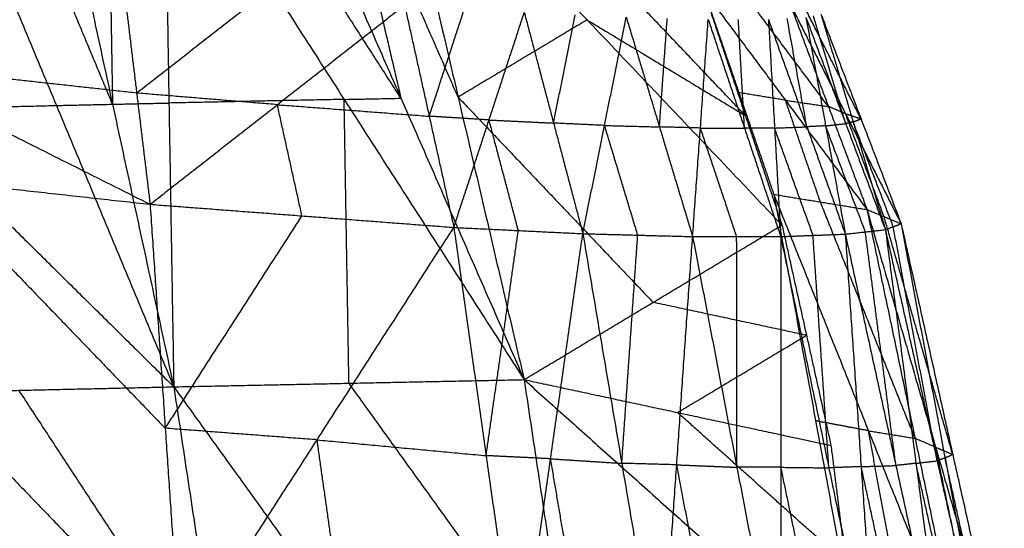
# Model space of a CAD drawing. Header units: millimetres. Extents: x -106 to 110, y -96 to 120.
# Tile 720 of 1020: x 104.19 to 108.43, y -2.97 to -0.78. Entities that reach past the tile are written whole.
import ezdxf

# ---------------------------------------------------------------- set-up
doc = ezdxf.new("R2010")
doc.units = ezdxf.units.MM
doc.header["$MEASUREMENT"] = 0
doc.layers.add('Default', color=7, linetype='Continuous', true_color=0x000000)

msp = doc.modelspace()

# ---------------------------------------------------------------- linework, layer by layer
at = {"layer": 'Default'}
for points in [[(105.8286, -1.1189, 11.0754), (105.4408, -0.5154, 11.3724), (105.053, 0.0882, 11.6693)], [(105.2978, 0.0932, 11.8129), (105.8286, -1.1189, 11.0754), (106.3595, -2.3311, 10.338)], [(105.5442, 0.0981, 11.9587), (105.6864, -0.5104, 11.517), (105.8286, -1.1189, 11.0754)], [(106.075, -1.1141, 11.2212), (105.8096, -0.508, 11.5899), (105.5442, 0.0981, 11.9587)], [(105.7906, 0.1029, 12.1045), (106.075, -1.1141, 11.2212), (106.3595, -2.3311, 10.338)], [(105.7906, 0.1029, 12.1045), (106.6307, -0.7813, 11.7607), (107.4707, -1.6655, 11.4168)], [(103.8384, 0.0621, 10.9659), (104.344, -1.15, 10.2124), (104.8495, -2.3622, 9.4588)], [(104.5856, -1.1447, 10.3511), (104.3329, -0.5386, 10.7279), (104.0801, 0.0675, 11.1047)], [(104.3217, 0.0728, 11.2435), (104.5856, -1.1447, 10.3511), (104.8495, -2.3622, 9.4588)], [(104.565, 0.078, 11.3846), (104.5753, -0.5334, 10.8679), (104.5856, -1.1447, 10.3511)], [(104.8082, 0.0832, 11.5258), (104.8288, -1.1395, 10.4923), (104.8495, -2.3622, 9.4588)], [(104.8082, 0.0832, 11.5258), (105.5838, -1.1239, 10.9319), (106.3595, -2.3311, 10.338)], [(102.4304, 0.0293, 10.1769), (103.64, -1.1665, 9.8178), (104.8495, -2.3622, 9.4588)], [(107.313, -1.1938, 11.7137), (106.893, -0.7517, 11.8856), (106.4729, -0.3096, 12.0576)], [(102.3352, -0.3652, 12.6876), (103.5414, -0.9705, 13.1669), (104.7475, -1.5758, 13.6462)], [(104.6317, -0.6176, 13.5979), (104.6896, -1.0967, 13.6221), (104.7475, -1.5758, 13.6462)], [(104.6896, -1.0967, 13.6221), (104.9638, -0.8821, 13.6403), (105.238, -0.6675, 13.6585)], [(107.1343, -0.6568, 12.05), (107.2849, -1.0949, 11.7693), (107.4354, -1.533, 11.4885)], [(107.1343, -0.6568, 12.05), (107.4857, -1.1276, 11.9268), (107.837, -1.5983, 11.8036)], [(104.7475, -1.5758, 13.6462), (105.2959, -1.1466, 13.6826), (105.8442, -0.7174, 13.719)], [(105.8442, -0.7174, 13.719), (105.9504, -1.1964, 13.7033), (106.0565, -1.6754, 13.6875)], [(107.6708, -1.1547, 12.068), (107.4951, -0.9193, 12.1296), (107.3195, -0.6839, 12.1912)], [(107.5046, -0.711, 12.3324), (107.6708, -1.1547, 12.068), (107.837, -1.5983, 11.8036)], [(107.5046, -0.711, 12.3324), (107.7444, -1.1854, 12.295), (107.9842, -1.6597, 12.2577)], [(105.9504, -1.1964, 13.7033), (106.0263, -0.9649, 13.6956), (106.1022, -0.7334, 13.688)], [(106.0565, -1.6754, 13.6875), (106.2083, -1.2125, 13.6722), (106.3601, -0.7495, 13.657)], [(106.3601, -0.7495, 13.657), (106.4863, -1.2259, 13.6097), (106.6125, -1.7023, 13.5625)], [(106.4863, -1.2259, 13.6097), (106.5331, -0.9928, 13.6014), (106.5799, -0.7598, 13.5931)], [(107.1553, -0.722, 12.0106), (107.313, -1.1938, 11.7137), (107.4707, -1.6655, 11.4168)], [(107.8114, -1.2078, 12.4825), (107.6915, -0.9707, 12.5012), (107.5716, -0.7335, 12.5199)], [(107.7452, -1.2282, 12.7289), (107.6757, -0.9959, 12.7723), (107.6063, -0.7637, 12.8156)], [(107.6385, -0.756, 12.7073), (107.7774, -1.2206, 12.6206), (107.9163, -1.6851, 12.5339)], [(107.6385, -0.756, 12.7073), (107.8114, -1.2078, 12.4825), (107.9842, -1.6597, 12.2577)], [(106.6307, -0.7813, 11.7607), (106.3528, -0.9477, 11.4909), (106.075, -1.1141, 11.2212)], [(106.6125, -1.7023, 13.5625), (106.7061, -1.2362, 13.5458), (106.7997, -0.77, 13.5292)], [(106.6307, -0.7813, 11.7607), (106.9718, -0.9875, 11.7372), (107.313, -1.1938, 11.7137)], [(106.7997, -0.77, 13.5292), (106.9426, -1.2425, 13.4456), (107.0856, -1.7149, 13.3621)], [(106.9426, -1.2425, 13.4456), (106.9595, -1.0087, 13.4431), (106.9763, -0.7749, 13.4407)], [(107.0856, -1.7149, 13.3621), (107.1192, -1.2473, 13.3571), (107.1529, -0.7797, 13.3522)], [(107.1529, -0.7797, 13.3522), (107.3091, -1.2473, 13.2301), (107.4653, -1.7149, 13.1081)], [(107.3091, -1.2473, 13.2301), (107.2958, -1.0135, 13.2392), (107.2826, -0.7797, 13.2483)], [(107.4123, -0.7797, 13.1444), (107.4388, -1.2473, 13.1262), (107.4653, -1.7149, 13.1081)], [(107.4123, -0.7797, 13.1444), (107.5779, -1.242, 12.9843), (107.7435, -1.7043, 12.8242)], [(107.5779, -1.242, 12.9843), (107.5355, -1.0088, 13.0092), (107.4931, -0.7755, 13.0341)], [(107.574, -0.7713, 12.9239), (107.6588, -1.2378, 12.8741), (107.7435, -1.7043, 12.8242)], [(107.574, -0.7713, 12.9239), (107.7452, -1.2282, 12.7289), (107.9163, -1.6851, 12.5339)], [(104.6896, -1.0967, 13.6221), (104.1155, -1.0336, 13.3945), (103.5414, -0.9705, 13.1669)], [(105.2959, -1.1466, 13.6826), (104.9927, -1.1217, 13.6523), (104.6896, -1.0967, 13.6221)], [(107.4857, -1.1276, 11.9268), (107.3853, -1.1112, 11.848), (107.2849, -1.0949, 11.7693)], [(104.344, -1.15, 10.2124), (104.4648, -1.1474, 10.2818), (104.5856, -1.1447, 10.3511)], [(104.5856, -1.1447, 10.3511), (104.7072, -1.1421, 10.4217), (104.8288, -1.1395, 10.4923)], [(105.5838, -1.1239, 10.9319), (105.2063, -1.1317, 10.7121), (104.8288, -1.1395, 10.4923)], [(105.5838, -1.1239, 10.9319), (105.7062, -1.1214, 11.0037), (105.8286, -1.1189, 11.0754)], [(105.6045, -2.3466, 9.8984), (105.5942, -1.7353, 10.4151), (105.5838, -1.1239, 10.9319)], [(106.075, -1.1141, 11.2212), (106.4951, -1.5562, 11.0493), (106.9151, -1.9983, 10.8774)], [(107.6362, -1.5657, 11.646), (107.5609, -1.3466, 11.7864), (107.4857, -1.1276, 11.9268)], [(107.4857, -1.1276, 11.9268), (107.5782, -1.1411, 11.9974), (107.6708, -1.1547, 12.068)], [(103.64, -1.1665, 9.8178), (103.992, -1.1583, 10.0151), (104.344, -1.15, 10.2124)], [(105.2959, -1.1466, 13.6826), (105.6231, -1.1715, 13.6929), (105.9504, -1.1964, 13.7033)], [(105.402, -1.6256, 13.6669), (105.3489, -1.3861, 13.6747), (105.2959, -1.1466, 13.6826)], [(107.7444, -1.1854, 12.295), (107.7076, -1.17, 12.1815), (107.6708, -1.1547, 12.068)], [(107.9106, -1.629, 12.0306), (107.8275, -1.4072, 12.1628), (107.7444, -1.1854, 12.295)], [(107.7444, -1.1854, 12.295), (107.7779, -1.1966, 12.3888), (107.8114, -1.2078, 12.4825)], [(106.2083, -1.2125, 13.6722), (106.0793, -1.2044, 13.6878), (105.9504, -1.1964, 13.7033)], [(106.2083, -1.2125, 13.6722), (106.3473, -1.2192, 13.641), (106.4863, -1.2259, 13.6097)], [(106.3345, -1.6889, 13.625), (106.2714, -1.4507, 13.6486), (106.2083, -1.2125, 13.6722)], [(106.7061, -1.2362, 13.5458), (106.5962, -1.231, 13.5778), (106.4863, -1.2259, 13.6097)], [(107.6588, -1.2378, 12.8741), (107.702, -1.233, 12.8015), (107.7452, -1.2282, 12.7289)], [(107.7774, -1.2206, 12.6206), (107.7613, -1.2244, 12.6748), (107.7452, -1.2282, 12.7289)], [(107.7774, -1.2206, 12.6206), (107.7944, -1.2142, 12.5516), (107.8114, -1.2078, 12.4825)], [(107.9503, -1.6724, 12.3958), (107.8638, -1.4465, 12.5082), (107.7774, -1.2206, 12.6206)], [(106.7061, -1.2362, 13.5458), (106.8244, -1.2393, 13.4957), (106.9426, -1.2425, 13.4456)], [(106.8491, -1.7086, 13.4623), (106.7776, -1.4724, 13.5041), (106.7061, -1.2362, 13.5458)], [(107.1192, -1.2473, 13.3571), (107.0309, -1.2449, 13.4014), (106.9426, -1.2425, 13.4456)], [(107.1192, -1.2473, 13.3571), (107.2142, -1.2473, 13.2936), (107.3091, -1.2473, 13.2301)], [(107.2754, -1.7149, 13.2351), (107.1973, -1.4811, 13.2961), (107.1192, -1.2473, 13.3571)], [(107.4388, -1.2473, 13.1262), (107.3739, -1.2473, 13.1782), (107.3091, -1.2473, 13.2301)], [(107.4388, -1.2473, 13.1262), (107.5083, -1.2447, 13.0552), (107.5779, -1.242, 12.9843)], [(107.6044, -1.7096, 12.9661), (107.5216, -1.4785, 13.0462), (107.4388, -1.2473, 13.1262)], [(107.6588, -1.2378, 12.8741), (107.6183, -1.2399, 12.9292), (107.5779, -1.242, 12.9843)], [(107.8299, -1.6947, 12.679), (107.7443, -1.4662, 12.7766), (107.6588, -1.2378, 12.8741)], [(102.8119, -1.3618, 12.9811), (103.7797, -1.4688, 13.3136), (104.7475, -1.5758, 13.6462)], [(102.8119, -1.3618, 12.9811), (103.845, -2.4338, 13.362), (104.8781, -3.5058, 13.743)], [(103.7797, -1.4688, 13.3136), (104.2962, -2.0048, 13.5041), (104.8128, -2.5408, 13.6946)], [(107.4354, -1.533, 11.4885), (107.6157, -2.5085, 11.0589), (107.796, -3.4841, 10.6292)], [(107.4354, -1.533, 11.4885), (107.6362, -1.5657, 11.646), (107.837, -1.5983, 11.8036)], [(107.4354, -1.533, 11.4885), (107.8433, -2.5515, 11.2445), (108.2512, -3.57, 11.0004)], [(108.0441, -2.5842, 11.402), (107.8402, -2.0749, 11.524), (107.6362, -1.5657, 11.646)], [(104.7475, -1.5758, 13.6462), (104.8128, -2.5408, 13.6946), (104.8781, -3.5058, 13.743)], [(104.7475, -1.5758, 13.6462), (105.402, -1.6256, 13.6669), (106.0565, -1.6754, 13.6875)], [(107.837, -1.5983, 11.8036), (107.9106, -1.629, 12.0306), (107.9842, -1.6597, 12.2577)], [(107.837, -1.5983, 11.8036), (108.0441, -2.5842, 11.402), (108.2512, -3.57, 11.0004)], [(107.837, -1.5983, 11.8036), (108.1329, -2.6227, 11.6931), (108.4288, -3.6471, 11.5827)], [(104.8128, -2.5408, 13.6946), (105.1074, -2.0832, 13.6807), (105.402, -1.6256, 13.6669)], [(108.2065, -2.6534, 11.9202), (108.0586, -2.1412, 11.9754), (107.9106, -1.629, 12.0306)], [(104.8781, -3.5058, 13.743), (105.4673, -2.5906, 13.7153), (106.0565, -1.6754, 13.6875)], [(106.0565, -1.6754, 13.6875), (106.1956, -2.6587, 13.677), (106.3347, -3.642, 13.6665)], [(106.0565, -1.6754, 13.6875), (106.3345, -1.6889, 13.625), (106.6125, -1.7023, 13.5625)], [(106.1956, -2.6587, 13.677), (106.265, -2.1738, 13.651), (106.3345, -1.6889, 13.625)], [(106.3595, -2.3311, 10.338), (106.9151, -1.9983, 10.8774), (107.4707, -1.6655, 11.4168)], [(107.4707, -1.6655, 11.4168), (107.5763, -2.1401, 11.1855), (107.6818, -2.6148, 10.9542)], [(107.7435, -1.7043, 12.8242), (107.8299, -1.6947, 12.679), (107.9163, -1.6851, 12.5339)], [(107.9617, -2.7013, 12.5895), (107.8958, -2.198, 12.6343), (107.8299, -1.6947, 12.679)], [(107.9163, -1.6851, 12.5339), (107.9503, -1.6724, 12.3958), (107.9842, -1.6597, 12.2577)], [(107.9163, -1.6851, 12.5339), (108.0481, -2.6917, 12.4443), (108.1799, -3.6982, 12.3547)], [(107.9163, -1.6851, 12.5339), (108.1393, -2.6811, 12.2439), (108.3623, -3.6772, 11.9539)], [(108.1393, -2.6811, 12.2439), (108.0448, -2.1768, 12.3198), (107.9503, -1.6724, 12.3958)], [(107.9842, -1.6597, 12.2577), (108.1733, -2.6684, 12.1058), (108.3623, -3.6772, 11.9539)], [(107.9842, -1.6597, 12.2577), (108.2065, -2.6534, 11.9202), (108.4288, -3.6471, 11.5827)], [(106.3347, -3.642, 13.6665), (106.4736, -2.6722, 13.6145), (106.6125, -1.7023, 13.5625)], [(106.6125, -1.7023, 13.5625), (106.7803, -2.6918, 13.5038), (106.9482, -3.6814, 13.4451)], [(106.6125, -1.7023, 13.5625), (106.8491, -1.7086, 13.4623), (107.0856, -1.7149, 13.3621)], [(106.7803, -2.6918, 13.5038), (106.8147, -2.2002, 13.4831), (106.8491, -1.7086, 13.4623)], [(106.9482, -3.6814, 13.4451), (107.0169, -2.6982, 13.4036), (107.0856, -1.7149, 13.3621)], [(107.0856, -1.7149, 13.3621), (107.2754, -1.7149, 13.2351), (107.4653, -1.7149, 13.1081)], [(107.0856, -1.7149, 13.3621), (107.2764, -2.7088, 13.2471), (107.4671, -3.7027, 13.1322)], [(107.2764, -2.7088, 13.2471), (107.2759, -2.2119, 13.2411), (107.2754, -1.7149, 13.2351)], [(107.4653, -1.7149, 13.1081), (107.6044, -1.7096, 12.9661), (107.7435, -1.7043, 12.8242)], [(107.4653, -1.7149, 13.1081), (107.4662, -2.7088, 13.1201), (107.4671, -3.7027, 13.1322)], [(107.4653, -1.7149, 13.1081), (107.6728, -2.7113, 12.933), (107.8803, -3.7076, 12.758)], [(107.6728, -2.7113, 12.933), (107.6386, -2.2104, 12.9496), (107.6044, -1.7096, 12.9661)], [(107.7435, -1.7043, 12.8242), (107.8119, -2.7059, 12.7911), (107.8803, -3.7076, 12.758)], [(107.7435, -1.7043, 12.8242), (107.9617, -2.7013, 12.5895), (108.1799, -3.6982, 12.3547)], [(107.5763, -2.1401, 11.1855), (107.2457, -2.0692, 11.0315), (106.9151, -1.9983, 10.8774)], [(101.5784, -2.1627, 12.4242), (103.2283, -2.8343, 13.0836), (104.8781, -3.5058, 13.743)], [(107.0206, -2.4729, 10.6461), (107.2985, -2.3065, 10.9158), (107.5763, -2.1401, 11.1855)], [(104.8495, -2.3622, 9.4588), (105.6045, -2.3466, 9.8984), (106.3595, -2.3311, 10.338)], [(106.3595, -2.3311, 10.338), (106.5613, -3.6743, 9.9784), (106.7632, -5.0176, 9.6187)], [(106.3595, -2.3311, 10.338), (107.0206, -2.4729, 10.6461), (107.6818, -2.6148, 10.9542)], [(106.3595, -2.3311, 10.338), (107.0836, -2.9786, 10.4614), (107.8077, -3.6261, 10.5849)], [(103.5151, -2.3919, 8.7045), (104.1823, -2.3771, 9.0817), (104.8495, -2.3622, 9.4588)], [(104.8495, -2.3622, 9.4588), (105.0535, -3.705, 9.0994), (105.2574, -5.0478, 8.7399)], [(104.8495, -2.3622, 9.4588), (105.8064, -3.6899, 9.5388), (106.7632, -5.0176, 9.6187)], [(106.5613, -3.6743, 9.9784), (106.0829, -3.0105, 9.9384), (105.6045, -2.3466, 9.8984)], [(103.5151, -2.3919, 8.7045), (104.3863, -3.7199, 8.7222), (105.2574, -5.0478, 8.7399)], [(105.0535, -3.705, 9.0994), (104.6179, -3.041, 9.0905), (104.1823, -2.3771, 9.0817)], [(107.7448, -3.1204, 10.7695), (107.3827, -2.7967, 10.7078), (107.0206, -2.4729, 10.6461)], [(105.4673, -2.5906, 13.7153), (105.14, -2.5657, 13.7049), (104.8128, -2.5408, 13.6946)], [(107.8433, -2.5515, 11.2445), (107.7295, -2.53, 11.1517), (107.6157, -2.5085, 11.0589)], [(108.0236, -3.527, 10.8148), (107.9335, -3.0393, 11.0296), (107.8433, -2.5515, 11.2445)], [(107.8433, -2.5515, 11.2445), (107.9437, -2.5678, 11.3232), (108.0441, -2.5842, 11.402)], [(108.1329, -2.6227, 11.6931), (108.0885, -2.6034, 11.5476), (108.0441, -2.5842, 11.402)], [(105.4673, -2.5906, 13.7153), (105.8314, -2.6247, 13.6961), (106.1956, -2.6587, 13.677)], [(105.6064, -3.5739, 13.7048), (105.5368, -3.0823, 13.71), (105.4673, -2.5906, 13.7153)], [(107.6818, -2.6148, 10.9542), (107.7448, -3.1204, 10.7695), (107.8077, -3.6261, 10.5849)], [(108.34, -3.6085, 11.2916), (108.2365, -3.1156, 11.4924), (108.1329, -2.6227, 11.6931)], [(108.1329, -2.6227, 11.6931), (108.1697, -2.638, 11.8067), (108.2065, -2.6534, 11.9202)], [(106.4736, -2.6722, 13.6145), (106.3346, -2.6654, 13.6458), (106.1956, -2.6587, 13.677)], [(106.4736, -2.6722, 13.6145), (106.627, -2.682, 13.5592), (106.7803, -2.6918, 13.5038)], [(106.6414, -3.6617, 13.5558), (106.5575, -3.1669, 13.5852), (106.4736, -2.6722, 13.6145)], [(108.1733, -2.6684, 12.1058), (108.1563, -2.6748, 12.1748), (108.1393, -2.6811, 12.2439)], [(108.1733, -2.6684, 12.1058), (108.1899, -2.6609, 12.013), (108.2065, -2.6534, 11.9202)], [(108.3956, -3.6621, 11.7683), (108.2844, -3.1653, 11.937), (108.1733, -2.6684, 12.1058)], [(107.0169, -2.6982, 13.4036), (106.8986, -2.695, 13.4537), (106.7803, -2.6918, 13.5038)], [(107.0169, -2.6982, 13.4036), (107.1467, -2.7035, 13.3254), (107.2764, -2.7088, 13.2471)], [(107.2077, -3.692, 13.2887), (107.1123, -3.1951, 13.3461), (107.0169, -2.6982, 13.4036)], [(107.4662, -2.7088, 13.1201), (107.3713, -2.7088, 13.1836), (107.2764, -2.7088, 13.2471)], [(107.4662, -2.7088, 13.1201), (107.5695, -2.71, 13.0266), (107.6728, -2.7113, 12.933)], [(107.6737, -3.7051, 12.9451), (107.57, -3.207, 13.0326), (107.4662, -2.7088, 13.1201)], [(107.8119, -2.7059, 12.7911), (107.7423, -2.7086, 12.862), (107.6728, -2.7113, 12.933)], [(107.8119, -2.7059, 12.7911), (107.8868, -2.7036, 12.6903), (107.9617, -2.7013, 12.5895)], [(108.0301, -3.7029, 12.5563), (107.921, -3.2044, 12.6737), (107.8119, -2.7059, 12.7911)], [(108.0481, -2.6917, 12.4443), (108.0049, -2.6965, 12.5169), (107.9617, -2.7013, 12.5895)], [(108.0481, -2.6917, 12.4443), (108.0937, -2.6864, 12.3441), (108.1393, -2.6811, 12.2439)], [(108.2711, -3.6877, 12.1543), (108.1596, -3.1897, 12.2993), (108.0481, -2.6917, 12.4443)]]:
    msp.add_open_spline(points, degree=2, dxfattribs=at)

doc.saveas('drawing.dxf')
